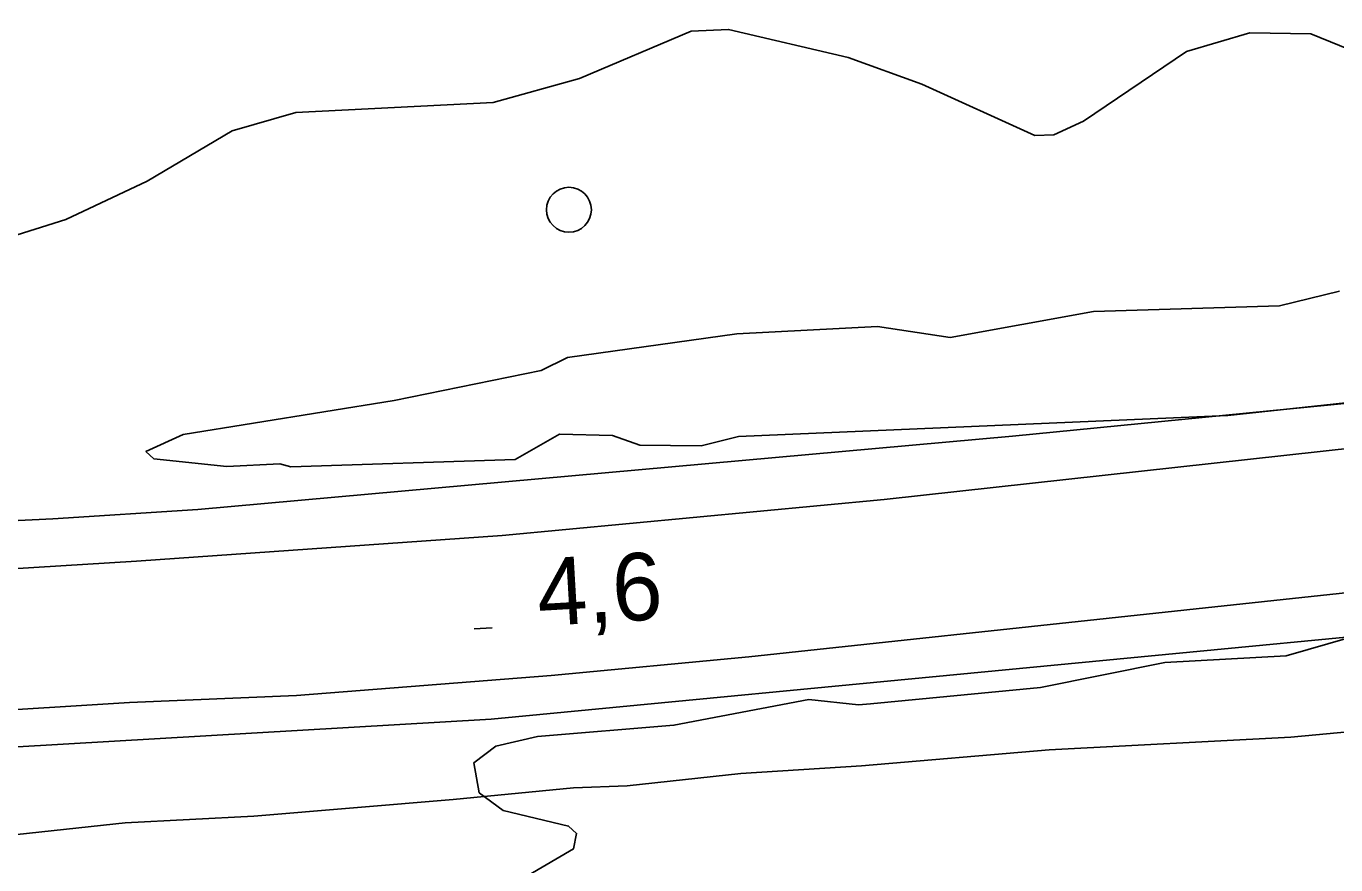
# Model space of a CAD drawing. Extents: x 336540 to 340074, y 5572036 to 5573747.
# Drawn here: x 337212 to 337270.2, y 5572549.4 to 5572586.7 of the extents above; entities that cross this region are included whole.
import ezdxf

# ---------------------------------------------------------------- set-up
doc = ezdxf.new("R2010")
doc.units = 0
for name, color, linetype in [('Niveau 1', 7, 'Continuous'), ('Niveau 2', 7, 'Continuous'), ('Niveau 21', 7, 'Continuous'), ('Niveau 22', 7, 'Continuous'), ('Niveau 3', 7, 'Continuous'), ('Niveau 36', 7, 'Continuous')]:
    doc.layers.add(name, color=color, linetype=linetype)

msp = doc.modelspace()

# ---------------------------------------------------------------- linework, layer by layer
at = {"layer": 'Niveau 1'}
msp.add_lwpolyline([(337272.07, 5572585.14), (337269.12, 5572586.34), (337266.41, 5572586.38), (337263.59, 5572585.55), (337259.01, 5572582.45), (337257.68, 5572581.85), (337256.84, 5572581.81), (337251.81, 5572584.1), (337248.54, 5572585.29), (337243.21, 5572586.54), (337241.54, 5572586.46), (337236.58, 5572584.35), (337232.74, 5572583.29), (337223.96, 5572582.84), (337221.12, 5572582.03), (337217.34, 5572579.79), (337213.72, 5572578.07), (337209.9, 5572576.87)], dxfattribs=at)
at = {"layer": 'Niveau 2'}
for points in [[(337270.39, 5572574.89), (337267.72, 5572574.23), (337259.45, 5572573.99), (337253.07, 5572572.82), (337249.84, 5572573.31), (337243.58, 5572572.99), (337236.04, 5572571.94), (337234.88, 5572571.36), (337228.33, 5572570.02), (337218.95, 5572568.51), (337217.29, 5572567.75), (337217.64, 5572567.42), (337220.89, 5572567.09), (337223.25, 5572567.21), (337223.74, 5572567.07), (337233.72, 5572567.4), (337235.69, 5572568.52), (337238.05, 5572568.47), (337239.27, 5572568.03), (337241.99, 5572568.01), (337243.66, 5572568.42), (337265.42, 5572569.36), (337274.51, 5572570.33)], [(337270.85, 5572559.47), (337268.02, 5572558.66), (337262.63, 5572558.37), (337257.09, 5572557.25), (337249.52, 5572556.52), (337249, 5572556.48), (337246.79, 5572556.72), (337240.78, 5572555.57), (337234.71, 5572555.07), (337232.86, 5572554.64), (337231.88, 5572553.9), (337232.12, 5572552.57), (337233.18, 5572551.77), (337236.09, 5572551.08), (337236.45, 5572550.76), (337236.31, 5572550.07), (337231.88, 5572547.47)]]:
    msp.add_lwpolyline(points, dxfattribs=at)
at = {"layer": 'Niveau 21'}
for points in [[(337067.1, 5572566.52), (337092.27, 5572564.2), (337096.55, 5572563.84), (337101.41, 5572563.55), (337117.29, 5572563.1), (337129.99, 5572562.58), (337136.6, 5572562.4), (337153.26, 5572562.66), (337170.49, 5572562.67), (337177.39, 5572562.83), (337181.83, 5572563.02), (337202.37, 5572564.24), (337213.14, 5572564.75), (337219.59, 5572565.17), (337255.85, 5572568.43), (337280.4, 5572570.85), (337289.47, 5572571.86), (337370.68, 5572582.43), (337393.64, 5572585.48), (337410.56, 5572587.83), (337420.85, 5572589.04), (337469.47, 5572594.26)], [(337475.89, 5572592.36), (337426.83, 5572587.03), (337409.93, 5572585.09), (337387.78, 5572582.21), (337292.3, 5572570.26), (337250.14, 5572565.61), (337233.14, 5572564.02), (337216.87, 5572562.87), (337197.38, 5572561.67), (337181.62, 5572560.93), (337173.83, 5572560.67), (337157.89, 5572560.36), (337143.02, 5572560.27), (337136.29, 5572560.31), (337124.2, 5572560.58), (337111.04, 5572561.06), (337095.79, 5572561.86), (337085.79, 5572562.64)], [(337073.99, 5572555.28), (337110.67, 5572552.6), (337151.23, 5572552.78), (337188.2, 5572553.24), (337232.65, 5572555.84), (337279.67, 5572560.35), (337323.44, 5572565.76), (337344.89, 5572568.84), (337348.4, 5572569.26), (337352.81, 5572569.65), (337362.62, 5572571.35), (337367.63, 5572572.04), (337373.89, 5572572.71), (337392.31, 5572574.42), (337443.52, 5572580.72), (337457.51, 5572582.4)], [(337352.94, 5572571.52), (337305.72, 5572565.51), (337279.5, 5572562.41), (337244.11, 5572558.62), (337235.32, 5572557.79), (337223.99, 5572556.9), (337216.56, 5572556.58), (337194.91, 5572555.24), (337184.99, 5572554.79), (337169.91, 5572554.32), (337150.52, 5572554.01), (337133.92, 5572554.03), (337117.83, 5572554.35), (337100.64, 5572555), (337088.68, 5572555.77)]]:
    msp.add_lwpolyline(points, dxfattribs=at)
at = {"layer": 'Niveau 22'}
for points in [[(337257.47, 5572554.48), (337268.23, 5572555.04), (337273.63, 5572555.54)], [(337091.23, 5572549.31), (337097.02, 5572549.02), (337105.23, 5572548.38), (337116.42, 5572548.08), (337128.47, 5572547.58), (337143.57, 5572547.66), (337149.22, 5572547.81), (337156.94, 5572547.84), (337160.11, 5572547.73), (337171.28, 5572547.67), (337180.5, 5572547.99), (337186.84, 5572548.41), (337192.52, 5572549.06), (337210.44, 5572550.59), (337216.36, 5572551.23), (337222.09, 5572551.52), (337230.96, 5572552.26), (337236.31, 5572552.79), (337238.7, 5572552.88), (337243.75, 5572553.42), (337249.13, 5572553.77), (337257.47, 5572554.48)]]:
    msp.add_lwpolyline(points, dxfattribs=at)
at = {"layer": 'Niveau 3'}
msp.add_line((337231.89, 5572559.86), (337232.69, 5572559.9), dxfattribs=at)
at = {"layer": 'Niveau 36'}
msp.add_circle((337236.109, 5572578.511), 1, dxfattribs=at)

# ---------------------------------------------------------------- texts
at = {"layer": 'Niveau 3'}
msp.add_text('4,6    ', height=3, rotation=3.29898, dxfattribs=at).set_placement((337234.77, 5572559.98))

doc.saveas('drawing.dxf')
